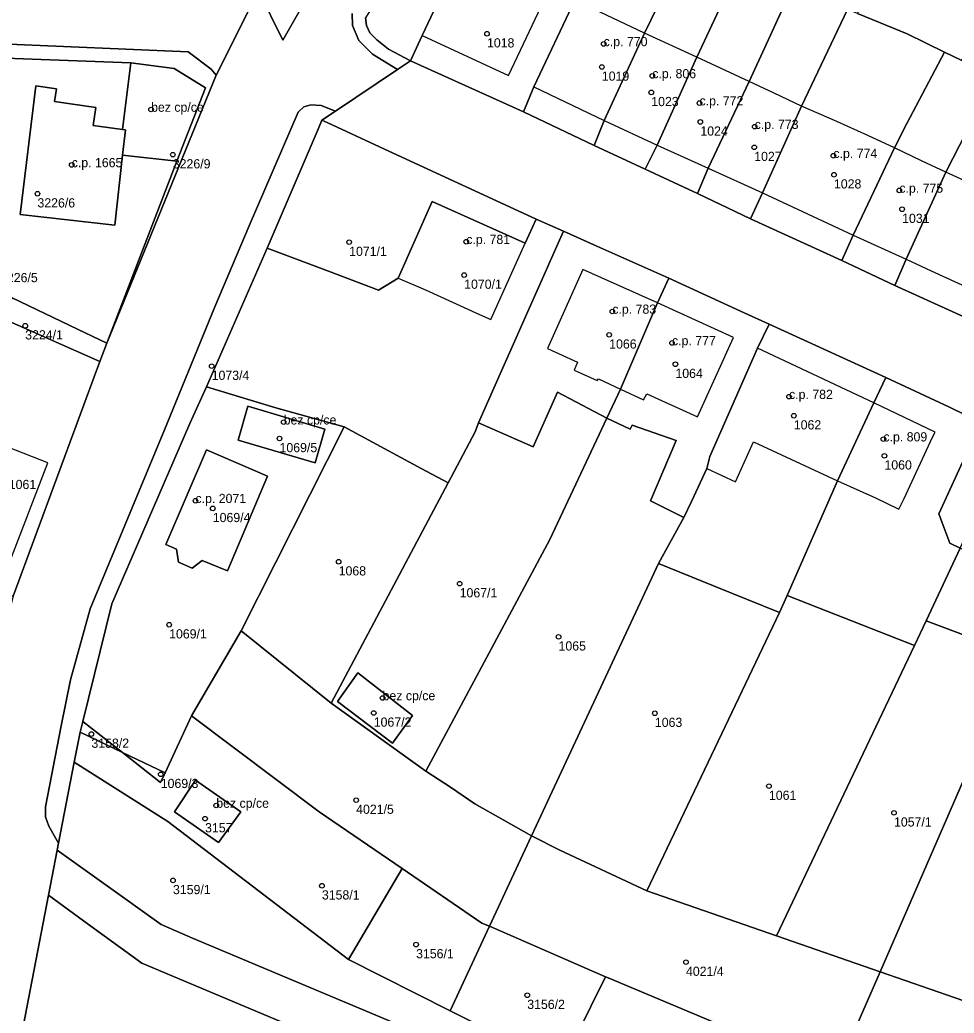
# Model space of a CAD drawing. Extents: x -878211 to -870363, y -1058464 to -1052522.
# Drawn here: x -875061.1 to -874959.7, y -1056645.6 to -1056537.8 of the extents above; entities that cross this region are included whole.
import ezdxf

# ---------------------------------------------------------------- set-up
doc = ezdxf.new("R2010")
doc.units = 0
for name, color, linetype in [('Definiční body', 7, 'Continuous'), ('Polygon budovy', 7, 'Continuous'), ('Polygon parcely', 7, 'Continuous')]:
    doc.layers.add(name, color=color, linetype=linetype)

msp = doc.modelspace()

# ---------------------------------------------------------------- linework, layer by layer
at = {"layer": 'Definiční body'}
for centre in [(-875010.39, -1056539.31994), (-874997.72, -1056540.41994), (-874997.92, -1056542.92994), (-874992.44, -1056543.89994), (-874992.55, -1056545.68994), (-875046.87, -1056547.53994), (-874987.31, -1056546.84994), (-874987.22, -1056548.88994), (-874981.32, -1056549.40994), (-874981.37, -1056551.64994), (-875044.51, -1056552.44994), (-874972.77, -1056552.55994), (-875055.49, -1056553.55994), (-874972.71, -1056554.62994), (-874965.61, -1056556.32994), (-875059.21, -1056556.68994), (-874965.31, -1056558.36994), (-875012.64, -1056561.89994), (-875025.36, -1056561.94994), (-875012.87, -1056565.51994), (-874996.78, -1056569.46994), (-875060.54, -1056571.01994), (-874997.12, -1056572.00994), (-874990.3, -1056572.88994), (-875040.29, -1056575.40994), (-874989.93, -1056575.19994), (-874977.59, -1056578.71994), (-874977.07, -1056580.78994), (-875032.47, -1056581.48994), (-875032.92, -1056583.25994), (-874967.34, -1056583.32994), (-874967.23, -1056585.13994), (-875042.05, -1056590.01994), (-875040.17, -1056590.84994), (-875026.5, -1056596.63994), (-875013.36, -1056599.01994), (-875044.91, -1056603.47994), (-875002.62, -1056604.78994), (-875021.73, -1056611.42994), (-875022.69, -1056613.05994), (-874992.16, -1056613.08994), (-875053.35, -1056615.34994), (-875045.82, -1056619.71994), (-874979.77, -1056620.99994), (-875039.79, -1056623.09994), (-875024.6, -1056622.51994), (-874966.19, -1056623.89994), (-875041.01, -1056624.52994), (-875044.49, -1056631.23994), (-875028.32, -1056631.81994), (-875018.09, -1056638.19994), (-874988.78, -1056640.10994), (-875006.02, -1056643.69994)]:
    msp.add_circle(centre, 0.25, dxfattribs=at)
at = {"layer": 'Polygon budovy'}
for points in [[(-875013.71, -1056531.6), (-875017.42, -1056539.52), (-875008.05, -1056543.86), (-875003.53, -1056534.28), (-875005.18, -1056533.52), (-875004.64, -1056532.33), (-875007.28, -1056531.17), (-875007.81, -1056532.38), (-875009.29, -1056531.64), (-875010.12, -1056533.4)], [(-875005.3, -1056545.09), (-874997.65, -1056548.75), (-874993.27, -1056539.25), (-875000.87, -1056535.67)], [(-874997.65, -1056548.75), (-874991.91, -1056551.4), (-874987.6, -1056541.88), (-874993.27, -1056539.25)], [(-874991.91, -1056551.4), (-874986.38, -1056553.91), (-874981.91, -1056544.52), (-874987.6, -1056541.88)], [(-875044.36, -1056543.1), (-875049.08, -1056542.46), (-875049.99, -1056549.71), (-875049.66, -1056549.75), (-875049.97, -1056552.51), (-875044.07, -1056553.17), (-875040.95, -1056545.18)], [(-875057.16, -1056545.29), (-875059.39, -1056544.98), (-875061.1, -1056558.94), (-875050.82, -1056560.09), (-875049.97, -1056552.51), (-875049.66, -1056549.75), (-875049.99, -1056549.71), (-875053.16, -1056549.28), (-875052.87, -1056547.31), (-875057.37, -1056546.67)], [(-874981.91, -1056544.52), (-874986.38, -1056553.91), (-874980.47, -1056556.6), (-874976.24, -1056547.17), (-874979.22, -1056545.76)], [(-874970.62, -1056561.17), (-874966.15, -1056551.71), (-874969.05, -1056550.35), (-874972.4, -1056548.85), (-874976.24, -1056547.17), (-874980.47, -1056556.6)], [(-874970.62, -1056561.17), (-874964.88, -1056563.8), (-874960.55, -1056554.35), (-874963.22, -1056553.1), (-874966.15, -1056551.71)], [(-874964.88, -1056563.8), (-874962.15, -1056565.05), (-874955.03, -1056568.31), (-874950.65, -1056558.89), (-874954.1, -1056557.3), (-874957.71, -1056555.65), (-874960.55, -1056554.35)], [(-875020.05, -1056565.84), (-875017.08, -1056567.13), (-875011.21, -1056569.8), (-875009.96, -1056570.35), (-875006.24, -1056562.06), (-875016.35, -1056557.52)], [(-874999.98, -1056564.9), (-875003.83, -1056573.48), (-875000.55, -1056574.96), (-875000.94, -1056575.83), (-874998.44, -1056576.97), (-874998.28, -1056576.77), (-874995.91, -1056577.9), (-874991.88, -1056568.52)], [(-874991.88, -1056568.52), (-874995.91, -1056577.9), (-874993.39, -1056579.08), (-874993.05, -1056578.41), (-874987.52, -1056580.9), (-874983.63, -1056572.28)], [(-874986.2, -1056585.2), (-874986.51, -1056586.52), (-874983.39, -1056587.96), (-874981.44, -1056583.63), (-874972.33, -1056587.85), (-874968.38, -1056579.39), (-874981.03, -1056573.44)], [(-875037.41, -1056583.43), (-875029.06, -1056585.92), (-875027.99, -1056582.24), (-875036.35, -1056579.76)], [(-874968.38, -1056579.39), (-874972.33, -1056587.85), (-874968.2, -1056589.71), (-874965.65, -1056590.92), (-874965.1, -1056589.79), (-874962.01, -1056583.12), (-874961.71, -1056582.57)], [(-875066.79, -1056582.5), (-875067.74, -1056584.92), (-875069.55, -1056584.31), (-875070.75, -1056587.36), (-875068.96, -1056588.04), (-875070.92, -1056593.21), (-875062.18, -1056596.55), (-875058.07, -1056585.89)], [(-875045.28, -1056594.77), (-875044.1, -1056595.28), (-875043.91, -1056596.7), (-875042.41, -1056597.35), (-875041.31, -1056596.49), (-875038.59, -1056597.64), (-875034.21, -1056587.36), (-875040.86, -1056584.48)], [(-875026.62, -1056611.81), (-875020.67, -1056616.34), (-875018.47, -1056613.32), (-875024.43, -1056608.71)], [(-875042.05, -1056620.36), (-875044.31, -1056623.8), (-875039.54, -1056627.12), (-875037.12, -1056623.79)]]:
    msp.add_lwpolyline(points, close=True, dxfattribs=at)
at = {"layer": 'Polygon parcely'}
for points in [[(-874975.13, -1056393.67), (-874980.45, -1056410.63), (-874983.57, -1056424.89), (-875001.65, -1056483.66), (-875005.15, -1056492.08), (-875032.55, -1056540.02), (-875035.19, -1056534.63), (-875039.79, -1056543.8), (-875051.68, -1056572.91), (-875052.45, -1056574.91), (-875061.84, -1056600.38), (-875067.07, -1056621.01), (-875069.87, -1056632.77), (-875075.2, -1056659.42), (-875076.83, -1056672.97), (-875088.05, -1056725.8)], [(-875165.42, -1056538.58), (-875111.86, -1056538.46), (-875069.96, -1056540.11), (-875042.85, -1056541.29), (-875040.36, -1056543.16), (-875039.79, -1056543.8), (-875035.19, -1056534.63), (-875040.13, -1056534.96), (-875059.29, -1056534.35), (-875070.62, -1056533.84), (-875076.18, -1056533.36), (-875083.8, -1056532.99), (-875087.21, -1056532.84), (-875092.6, -1056532.61), (-875097.67, -1056532.62), (-875108.56, -1056532.41), (-875118.8, -1056532.29), (-875140.1, -1056532.21), (-875152.33, -1056530.58)], [(-875061.56, -1056651.21), (-875058, -1056632.84), (-875057.06, -1056627.95), (-875056.91, -1056627.18), (-875057.98, -1056625.35), (-875058.34, -1056624.33), (-875058.34, -1056623.26), (-875056.62, -1056614.46), (-875055.63, -1056609.47), (-875053.5, -1056601.77), (-875045.43, -1056582.33), (-875039.95, -1056568.98), (-875036.21, -1056560.17), (-875030.89, -1056547.82), (-875030.27, -1056547.25), (-875029.52, -1056547.02), (-875028.4, -1056547.11), (-875026.86, -1056547.73), (-875020.1, -1056543.21), (-875022.82, -1056541.53), (-875024.31, -1056540.05), (-875024.98, -1056538.42), (-875025.03, -1056537.11)], [(-875025.03, -1056537.11), (-875024.98, -1056538.42), (-875024.31, -1056540.05), (-875022.82, -1056541.53), (-875020.1, -1056543.21), (-875018.69, -1056542.27), (-875021.07, -1056540.98), (-875022.36, -1056539.98), (-875023.11, -1056539.23), (-875023.49, -1056538.42), (-875023.58, -1056537.6)], [(-874953.56, -1056572.34), (-874963.37, -1056567.87), (-874966.11, -1056566.64), (-874971.87, -1056563.94), (-874981.76, -1056559.41), (-874987.52, -1056556.68), (-874993.2, -1056554.02), (-874998.77, -1056551.46), (-875006.44, -1056547.8), (-875018.69, -1056542.27), (-875020.1, -1056543.21), (-875026.86, -1056547.73), (-875028.32, -1056548.7), (-875027.68, -1056549), (-875022.06, -1056551.6), (-875005.05, -1056559.44), (-875002.07, -1056560.74), (-874998.8, -1056562.22), (-874990.64, -1056565.85), (-874982.48, -1056569.61), (-874979.74, -1056570.84), (-874967.07, -1056576.64), (-874960.15, -1056579.87), (-874956.76, -1056581.51)], [(-874979.02, -1056664.1), (-875042.39, -1056637.52), (-875045.78, -1056636.01), (-875051.76, -1056631.74), (-875057.06, -1056627.95), (-875058, -1056632.84), (-875054.2, -1056635.62), (-875047.89, -1056640.23), (-874981.46, -1056668.14)]]:
    msp.add_lwpolyline(points, dxfattribs=at)
for points in [[(-875005.15, -1056492.08), (-875001.65, -1056483.66), (-874983.57, -1056424.89), (-874989.75, -1056424.38), (-874990.17, -1056425.89), (-874992.07, -1056432.71), (-874995.49, -1056444.12), (-874998.92, -1056456.06), (-875002.36, -1056467.57), (-875004.97, -1056476.64), (-875007.33, -1056484.59), (-875009.05, -1056490.76), (-875012.84, -1056499.56), (-875015.72, -1056498.32), (-875017.98, -1056502.52), (-875014.85, -1056504.16), (-875019.19, -1056511.94), (-875019.42, -1056511.79), (-875024.6, -1056521.2), (-875025.16, -1056522.21), (-875025.65, -1056521.97), (-875028.12, -1056520.77), (-875035.19, -1056534.63), (-875032.55, -1056540.02)], [(-874958.82, -1056542.24), (-874956.28, -1056536.83), (-874948.29, -1056519.7), (-874951.55, -1056518.17), (-874959.52, -1056514.3), (-874960.83, -1056517.06), (-874965.22, -1056526.61), (-874970.16, -1056537.11), (-874964.77, -1056539.33), (-874960.7, -1056541.32)], [(-875018.69, -1056542.27), (-875017.42, -1056539.52), (-875013.71, -1056531.6), (-875010.63, -1056525.18), (-875008.18, -1056519.94), (-875007.17, -1056517.69), (-875010.86, -1056517), (-875017.03, -1056526.94), (-875023.58, -1056537.6), (-875023.49, -1056538.42), (-875023.11, -1056539.23), (-875022.36, -1056539.98), (-875021.07, -1056540.98)], [(-875006.44, -1056547.8), (-875005.3, -1056545.09), (-875000.87, -1056535.67), (-874996.02, -1056525.46), (-874997.66, -1056524.71), (-875005.08, -1056521.41), (-875008.18, -1056519.94), (-875010.63, -1056525.18), (-875013.71, -1056531.6), (-875017.42, -1056539.52), (-875018.69, -1056542.27)], [(-874997.65, -1056548.75), (-874993.27, -1056539.25), (-874988.3, -1056528.99), (-874992.38, -1056527.12), (-874994.98, -1056525.94), (-874996.02, -1056525.46), (-875000.87, -1056535.67), (-875005.3, -1056545.09), (-875006.44, -1056547.8), (-874998.77, -1056551.46)], [(-874982.68, -1056531.34), (-874986.92, -1056529.57), (-874988.3, -1056528.99), (-874993.27, -1056539.25), (-874997.65, -1056548.75), (-874998.77, -1056551.46), (-874993.2, -1056554.02), (-874991.91, -1056551.4), (-874987.6, -1056541.88)], [(-874977.11, -1056533.96), (-874981.08, -1056532.11), (-874982.68, -1056531.34), (-874987.6, -1056541.88), (-874991.91, -1056551.4), (-874993.2, -1056554.02), (-874987.52, -1056556.68), (-874986.38, -1056553.91), (-874981.91, -1056544.52), (-874979.62, -1056539.47)], [(-874971.25, -1056536.7), (-874975.43, -1056534.74), (-874977.11, -1056533.96), (-874979.62, -1056539.47), (-874981.91, -1056544.52), (-874986.38, -1056553.91), (-874987.52, -1056556.68), (-874981.76, -1056559.41), (-874980.47, -1056556.6), (-874976.24, -1056547.17)], [(-874964.81, -1056549.06), (-874960.7, -1056541.32), (-874964.77, -1056539.33), (-874970.16, -1056537.11), (-874971.25, -1056536.7), (-874976.24, -1056547.17), (-874980.47, -1056556.6), (-874981.76, -1056559.41), (-874971.87, -1056563.94), (-874970.62, -1056561.17), (-874966.15, -1056551.71)], [(-875086.64, -1056573.4), (-875083.66, -1056582.09), (-875069.25, -1056570.23), (-875071.48, -1056541.64), (-875049.08, -1056542.46), (-875044.36, -1056543.1), (-875040.95, -1056545.18), (-875044.07, -1056553.17), (-875051.68, -1056572.91), (-875039.79, -1056543.8), (-875040.36, -1056543.16), (-875042.85, -1056541.29), (-875069.96, -1056540.11), (-875111.86, -1056538.46), (-875111.27, -1056539.8), (-875111.24, -1056541.79), (-875097.11, -1056542.19)], [(-875057.37, -1056546.67), (-875052.87, -1056547.31), (-875053.16, -1056549.28), (-875049.99, -1056549.71), (-875049.08, -1056542.46), (-875071.48, -1056541.64), (-875069.25, -1056570.23), (-875068.77, -1056576.4), (-875063.24, -1056570.14), (-875061.96, -1056568), (-875054.86, -1056571.39), (-875051.68, -1056572.91), (-875044.07, -1056553.17), (-875049.97, -1056552.51), (-875050.82, -1056560.09), (-875061.1, -1056558.94), (-875059.39, -1056544.98), (-875057.16, -1056545.29)], [(-874966.11, -1056566.64), (-874964.88, -1056563.8), (-874960.55, -1056554.35), (-874956.83, -1056547.06), (-874955.27, -1056543.98), (-874958.82, -1056542.24), (-874960.7, -1056541.32), (-874964.81, -1056549.06), (-874966.15, -1056551.71), (-874970.62, -1056561.17), (-874971.87, -1056563.94)], [(-875044.07, -1056553.17), (-875040.95, -1056545.18), (-875044.36, -1056543.1), (-875049.08, -1056542.46), (-875049.99, -1056549.71), (-875049.66, -1056549.75), (-875049.97, -1056552.51)], [(-874953.56, -1056572.34), (-874942.96, -1056549.46), (-874945.67, -1056548.2), (-874948.41, -1056546.98), (-874950.7, -1056545.97), (-874953.2, -1056544.86), (-874955.27, -1056543.98), (-874956.83, -1056547.06), (-874960.55, -1056554.35), (-874964.88, -1056563.8), (-874966.11, -1056566.64), (-874963.37, -1056567.87)], [(-875049.99, -1056549.71), (-875053.16, -1056549.28), (-875052.87, -1056547.31), (-875057.37, -1056546.67), (-875057.16, -1056545.29), (-875059.39, -1056544.98), (-875061.1, -1056558.94), (-875050.82, -1056560.09), (-875049.97, -1056552.51), (-875049.66, -1056549.75)], [(-875054.58, -1056615.16), (-875054.29, -1056613.98), (-875051.12, -1056601.22), (-875042.66, -1056581.63), (-875040.85, -1056577.65), (-875034.27, -1056562.59), (-875028.74, -1056549.69), (-875028.32, -1056548.7), (-875026.86, -1056547.73), (-875028.4, -1056547.11), (-875029.52, -1056547.02), (-875030.27, -1056547.25), (-875030.89, -1056547.82), (-875036.21, -1056560.17), (-875039.95, -1056568.98), (-875045.43, -1056582.33), (-875053.5, -1056601.77), (-875055.63, -1056609.47), (-875056.62, -1056614.46), (-875058.34, -1056623.26), (-875058.34, -1056624.33), (-875057.98, -1056625.35), (-875056.91, -1056627.18), (-875055.21, -1056618.4)], [(-875028.32, -1056548.7), (-875028.74, -1056549.69), (-875034.27, -1056562.59), (-875027.62, -1056565.11), (-875022.16, -1056567.17), (-875020.05, -1056565.84), (-875016.35, -1056557.52), (-875006.24, -1056562.06), (-875005.05, -1056559.44), (-875022.06, -1056551.6), (-875027.68, -1056549)], [(-875027.62, -1056565.11), (-875034.27, -1056562.59), (-875040.85, -1056577.65), (-875033.31, -1056579.93), (-875025.92, -1056582), (-875021.94, -1056584.14), (-875017.54, -1056586.51), (-875014.62, -1056588.08), (-875011.67, -1056582.53), (-875011.3, -1056581.55), (-875008.68, -1056575.58), (-875002.07, -1056560.74), (-875005.05, -1056559.44), (-875006.24, -1056562.06), (-875016.35, -1056557.52), (-875020.05, -1056565.84), (-875022.16, -1056567.17)], [(-875008.68, -1056575.58), (-875011.3, -1056581.55), (-875005.37, -1056584.16), (-875002.74, -1056578.24), (-874997.39, -1056581.07), (-874995.91, -1056577.9), (-874991.88, -1056568.52), (-874990.64, -1056565.85), (-874998.8, -1056562.22), (-875002.07, -1056560.74)], [(-874989, -1056591.83), (-874988.2, -1056590.1), (-874986.51, -1056586.52), (-874986.2, -1056585.2), (-874981.03, -1056573.44), (-874979.74, -1056570.84), (-874982.48, -1056569.61), (-874990.64, -1056565.85), (-874991.88, -1056568.52), (-874995.91, -1056577.9), (-874997.39, -1056581.07), (-874994.86, -1056582.26), (-874994.64, -1056581.8), (-874989.84, -1056583.47), (-874992.64, -1056590.03)], [(-875054.86, -1056571.39), (-875061.96, -1056568), (-875063.24, -1056570.14), (-875052.45, -1056574.91), (-875051.68, -1056572.91)], [(-875052.45, -1056574.91), (-875063.24, -1056570.14), (-875068.77, -1056576.4), (-875078.48, -1056587.09), (-875079.96, -1056589.72), (-875079.61, -1056589.86), (-875074.27, -1056592.01), (-875070.92, -1056593.21), (-875072.18, -1056596.84), (-875061.84, -1056600.38)], [(-874988.2, -1056590.1), (-874989, -1056591.83), (-874991.76, -1056596.84), (-874985.79, -1056599.25), (-874978.61, -1056602.15), (-874977.79, -1056600.3), (-874972.33, -1056587.85), (-874968.38, -1056579.39), (-874967.07, -1056576.64), (-874979.74, -1056570.84), (-874981.03, -1056573.44), (-874986.2, -1056585.2), (-874986.51, -1056586.52)], [(-874977.79, -1056600.3), (-874973.56, -1056601.97), (-874963.98, -1056605.74), (-874962.7, -1056603.05), (-874959, -1056595.16), (-874960.11, -1056594.61), (-874961.33, -1056591.45), (-874958.31, -1056584.88), (-874956.76, -1056581.51), (-874960.15, -1056579.87), (-874967.07, -1056576.64), (-874968.38, -1056579.39), (-874972.33, -1056587.85)], [(-875042.47, -1056613.38), (-875037.09, -1056604.13), (-875025.92, -1056582), (-875033.31, -1056579.93), (-875040.85, -1056577.65), (-875042.66, -1056581.63), (-875051.12, -1056601.22), (-875054.29, -1056613.98), (-875049.98, -1056617.36), (-875045.35, -1056619.57)], [(-875027.32, -1056612.01), (-875017.03, -1056619.36), (-875003.55, -1056594.24), (-874997.39, -1056581.07), (-875002.74, -1056578.24), (-875005.37, -1056584.16), (-875011.3, -1056581.55), (-875011.67, -1056582.53), (-875014.62, -1056588.08)], [(-875027.99, -1056582.24), (-875029.06, -1056585.92), (-875037.41, -1056583.43), (-875036.35, -1056579.76)], [(-875027.99, -1056582.24), (-875036.35, -1056579.76), (-875037.41, -1056583.43), (-875029.06, -1056585.92)], [(-875017.03, -1056619.36), (-875014.37, -1056621.13), (-875011.72, -1056622.91), (-875005.54, -1056626.38), (-874991.76, -1056596.84), (-874989, -1056591.83), (-874992.64, -1056590.03), (-874989.84, -1056583.47), (-874994.64, -1056581.8), (-874994.86, -1056582.26), (-874997.39, -1056581.07), (-875003.55, -1056594.24)], [(-875037.09, -1056604.13), (-875027.32, -1056612.01), (-875014.62, -1056588.08), (-875017.54, -1056586.51), (-875021.94, -1056584.14), (-875025.92, -1056582)], [(-874961.33, -1056591.45), (-874960.11, -1056594.61), (-874959, -1056595.16), (-874953.47, -1056583.09), (-874956.76, -1056581.51), (-874958.31, -1056584.88)], [(-875040.86, -1056584.48), (-875034.21, -1056587.36), (-875038.59, -1056597.64), (-875041.31, -1056596.49), (-875042.41, -1056597.35), (-875043.91, -1056596.7), (-875044.1, -1056595.28), (-875045.28, -1056594.77)], [(-875040.86, -1056584.48), (-875045.28, -1056594.77), (-875044.1, -1056595.28), (-875043.91, -1056596.7), (-875042.41, -1056597.35), (-875041.31, -1056596.49), (-875038.59, -1056597.64), (-875034.21, -1056587.36)], [(-874962.7, -1056603.05), (-874958.95, -1056604.45), (-874952.84, -1056607.02), (-874950.12, -1056608.17), (-874947.52, -1056602.38), (-874946.1, -1056599.15), (-874942.69, -1056591.44), (-874941.39, -1056588.72), (-874949.53, -1056584.85), (-874955.08, -1056596.96), (-874959, -1056595.16)], [(-874993.05, -1056632.36), (-874978.61, -1056602.15), (-874985.79, -1056599.25), (-874991.76, -1056596.84), (-875005.54, -1056626.38), (-875002.47, -1056627.95)], [(-874978.96, -1056637.27), (-874963.98, -1056605.74), (-874973.56, -1056601.97), (-874977.79, -1056600.3), (-874978.61, -1056602.15), (-874993.05, -1056632.36)], [(-874978.96, -1056637.27), (-874967.7, -1056641.16), (-874952.84, -1056607.02), (-874958.95, -1056604.45), (-874962.7, -1056603.05), (-874963.98, -1056605.74)], [(-875010.13, -1056636.22), (-875005.54, -1056626.38), (-875011.72, -1056622.91), (-875014.37, -1056621.13), (-875017.03, -1056619.36), (-875027.32, -1056612.01), (-875037.09, -1056604.13), (-875042.47, -1056613.38), (-875028.62, -1056623.79), (-875019.59, -1056629.96), (-875010.94, -1056635.87)], [(-874942.45, -1056613.02), (-874947.22, -1056609.44), (-874950.12, -1056608.17), (-874952.84, -1056607.02), (-874967.7, -1056641.16), (-874956.84, -1056644.91), (-874942.59, -1056613.34)], [(-875020.67, -1056616.34), (-875026.62, -1056611.81), (-875024.43, -1056608.71), (-875018.47, -1056613.32)], [(-875020.67, -1056616.34), (-875018.47, -1056613.32), (-875024.43, -1056608.71), (-875026.62, -1056611.81)], [(-875028.62, -1056623.79), (-875042.47, -1056613.38), (-875045.35, -1056619.57), (-875045.83, -1056620.62), (-875049.98, -1056617.36), (-875054.58, -1056615.16), (-875055.21, -1056618.4), (-875045.06, -1056624.84), (-875025.43, -1056639.84), (-875019.59, -1056629.96)], [(-875054.29, -1056613.98), (-875054.58, -1056615.16), (-875049.98, -1056617.36)], [(-875045.83, -1056620.62), (-875045.35, -1056619.57), (-875049.98, -1056617.36)], [(-875025.43, -1056639.84), (-875045.06, -1056624.84), (-875055.21, -1056618.4), (-875056.91, -1056627.18), (-875057.06, -1056627.95), (-875051.76, -1056631.74), (-875045.78, -1056636.01), (-875042.39, -1056637.52), (-874979.02, -1056664.1), (-874962.82, -1056674.29), (-874957.24, -1056667.8), (-874965.77, -1056664.68), (-874975.95, -1056660.95), (-874986.62, -1056657.1), (-875002.34, -1056651.43), (-875014.4, -1056645.38)], [(-875044.31, -1056623.8), (-875042.05, -1056620.36), (-875037.12, -1056623.79), (-875039.54, -1056627.12)], [(-875044.31, -1056623.8), (-875039.54, -1056627.12), (-875037.12, -1056623.79), (-875042.05, -1056620.36)], [(-875005.54, -1056626.38), (-875010.13, -1056636.22), (-874997.51, -1056641.72), (-874997.25, -1056641.82), (-874983.63, -1056647.53), (-874983, -1056647.72), (-874971.96, -1056650.94), (-874967.7, -1056641.16), (-874978.96, -1056637.27), (-874993.05, -1056632.36), (-875002.47, -1056627.95)], [(-875010.13, -1056636.22), (-875010.94, -1056635.87), (-875019.59, -1056629.96), (-875025.43, -1056639.84), (-875014.4, -1056645.38)], [(-875054.2, -1056635.62), (-875058, -1056632.84), (-875061.56, -1056651.21), (-875063.74, -1056662.13), (-875062.58, -1056662.94), (-875052, -1056670.3), (-875031.7, -1056677.75), (-874994.36, -1056690.62), (-874969.93, -1056695.59), (-874964.18, -1056690.59), (-874960.32, -1056681.28), (-874969.59, -1056675.5), (-874970.83, -1056674.71), (-874976.58, -1056671.11), (-874979.49, -1056669.39), (-874981.46, -1056668.14), (-875047.89, -1056640.23)], [(-875010.13, -1056636.22), (-875014.4, -1056645.38), (-875002.34, -1056651.43), (-874997.51, -1056641.72)], [(-874922.66, -1056661.95), (-874921.42, -1056657.94), (-874920.35, -1056658.27), (-874919.82, -1056657.1), (-874948.28, -1056647.77), (-874956.84, -1056644.91), (-874967.7, -1056641.16), (-874971.96, -1056650.94), (-874961.21, -1056654.58), (-874944.66, -1056660.18), (-874943.74, -1056657.25), (-874943.51, -1056656.52), (-874944.08, -1056655.15), (-874943.54, -1056653.45), (-874942.27, -1056652.68), (-874931.78, -1056656.03), (-874934.27, -1056663.69), (-874924.34, -1056667.05), (-874923.81, -1056665.68)], [(-874983.63, -1056647.53), (-874997.25, -1056641.82), (-874997.51, -1056641.72), (-875002.34, -1056651.43), (-874986.62, -1056657.1), (-874983, -1056647.72)]]:
    msp.add_lwpolyline(points, close=True, dxfattribs=at)

# ---------------------------------------------------------------- texts
at = {"layer": 'Definiční body'}
for s, p in [('1018', (-875010.39, -1056540.809)), ('c.p. 770', (-874997.72, -1056540.669)), ('c.p. 806', (-874992.44, -1056544.149)), ('1019', (-874997.92, -1056544.419)), ('1023', (-874992.55, -1056547.179)), ('c.p. 772', (-874987.31, -1056547.1)), ('bez cp/ce', (-875046.87, -1056547.79)), ('c.p. 773', (-874981.32, -1056549.659)), ('1024', (-874987.22, -1056550.379)), ('c.p. 774', (-874972.77, -1056552.81)), ('c.p. 1665', (-875055.49, -1056553.81)), ('3226/9', (-875044.51, -1056553.939)), ('1027', (-874981.37, -1056553.139)), ('1028', (-874972.71, -1056556.119)), ('c.p. 775', (-874965.61, -1056556.58)), ('3226/6', (-875059.21, -1056558.179)), ('1031', (-874965.31, -1056559.859)), ('c.p. 781', (-875012.64, -1056562.149)), ('1071/1', (-875025.36, -1056563.439)), ('3226/5', (-875063.27, -1056566.289)), ('1070/1', (-875012.87, -1056567.009)), ('c.p. 783', (-874996.78, -1056569.72)), ('3224/1', (-875060.54, -1056572.509)), ('c.p. 777', (-874990.3, -1056573.139)), ('1066', (-874997.12, -1056573.499)), ('1064', (-874989.93, -1056576.689)), ('1073/4', (-875040.29, -1056576.899)), ('c.p. 782', (-874977.59, -1056578.97)), ('bez cp/ce', (-875032.47, -1056581.74)), ('1062', (-874977.07, -1056582.279)), ('c.p. 809', (-874967.34, -1056583.58)), ('1069/5', (-875032.92, -1056584.749)), ('1060', (-874967.23, -1056586.629)), ('c.p. 1061', (-875064.85, -1056588.75)), ('c.p. 2071', (-875042.05, -1056590.27)), ('1069/4', (-875040.17, -1056592.339)), ('1068', (-875026.5, -1056598.129)), ('1067/1', (-875013.36, -1056600.509)), ('1069/1', (-875044.91, -1056604.969)), ('1065', (-875002.62, -1056606.279)), ('bez cp/ce', (-875021.73, -1056611.679)), ('1067/2', (-875022.69, -1056614.549)), ('1063', (-874992.16, -1056614.579)), ('3158/2', (-875053.35, -1056616.839)), ('1069/3', (-875045.82, -1056621.209)), ('1061', (-874979.77, -1056622.489)), ('bez cp/ce', (-875039.79, -1056623.35)), ('4021/5', (-875024.6, -1056624.009)), ('3157', (-875041.01, -1056626.019)), ('1057/1', (-874966.19, -1056625.389)), ('3159/1', (-875044.49, -1056632.729)), ('3158/1', (-875028.32, -1056633.309)), ('3156/1', (-875018.09, -1056639.689)), ('4021/4', (-874988.78, -1056641.599)), ('3156/2', (-875006.02, -1056645.189))]:
    msp.add_text(s, height=0.999996, dxfattribs=at).set_placement(p)

doc.saveas('drawing.dxf')
